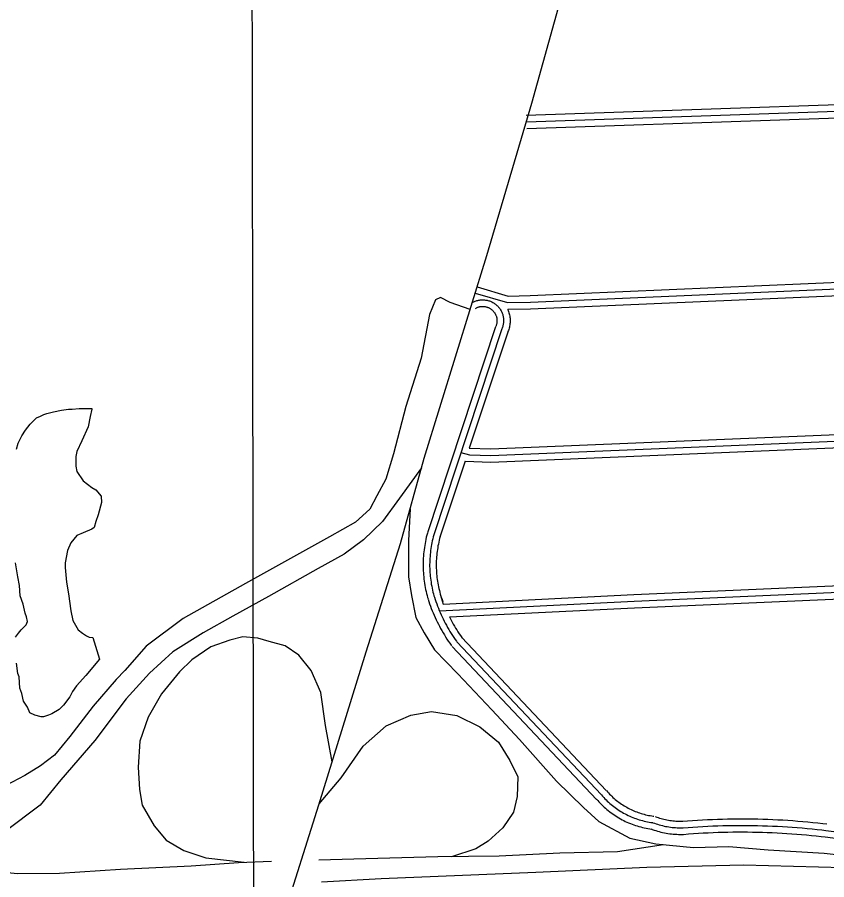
# Model space of a CAD drawing. Extents: x 3313442 to 3351311, y 721974 to 747360.
# Drawn here: x 3338028 to 3339876, y 730771 to 732740 of the extents above; entities that cross this region are included whole.
import ezdxf

# ---------------------------------------------------------------- set-up
doc = ezdxf.new("R2010")
doc.units = 0
for name, color, linetype in [('V-GRID-MAJR', 7, 'Continuous'), ('V-ROAD-CNTR', 7, 'Continuous'), ('V-SITE-VEGE', 7, 'Continuous')]:
    doc.layers.add(name, color=color, linetype=linetype)

msp = doc.modelspace()

# ---------------------------------------------------------------- linework, layer by layer
at = {"layer": 'V-GRID-MAJR'}
msp.add_spline([(3338573.2, 727381.5), (3338563.5, 733440.2), (3338553.8, 739502), (3338549.8, 742016.8)], degree=3, dxfattribs=at)
at = {"layer": 'V-ROAD-CNTR'}
for points in [[(3337635.6, 727383), (3337858.7, 728112.8), (3338037, 728698), (3338174.6, 729164.1), (3338343, 729713.3), (3338455.4, 730088.7), (3338524.9, 730309.7), (3338633.4, 730678.9), (3338716.7, 730942.1), (3338824.4, 731291.4), (3338902.7, 731538.5), (3338956.8, 731733.3), (3339099.9, 732196.4), (3339203, 732543.7), (3339293.1, 732869.3), (3339430.6, 733315.3), (3339616.2, 733922), (3339708, 734213.7)], [(3339189.9, 732516.3), (3340345.8, 732555.9)], [(3339190.4, 732501.3), (3340872.5, 732558.9)], [(3339190.9, 732486.3), (3340346.5, 732525.9)], [(3339073.3, 732110.1), (3339146.8, 732088.7), (3339199.4, 732089.6), (3340934.2, 732164.7), (3341144.4, 732173.6)], [(3339077.5, 732124.5), (3339148.8, 732103.7), (3339199, 732104.6), (3340362, 732154.9)], [(3339147.5, 732073.7), (3339199.9, 732074.6), (3340363.4, 732125)], [(3339061.9, 732073.3), (3339016.5, 732088.7), (3338994.2, 732100.3), (3338982.4, 732094.7), (3338969.4, 732061.4), (3338949.7, 731961.8), (3338914.9, 731851.3), (3338886.6, 731743.4), (3338869, 731685.5), (3338848.7, 731647.6), (3338832.6, 731617.1), (3338800, 731587.5), (3338740.5, 731554.2), (3338548.8, 731447.2), (3338406.5, 731367.7), (3338322.4, 731304.2), (3338273.6, 731248.8), (3338254, 731228.4), (3338201.2, 731167.2), (3338148.4, 731098.5), (3338112.8, 731055.2), (3338080.8, 731031), (3338045.1, 731009.5), (3338001.7, 730986.2)], [(3339066.6, 732088.5), (3339068.3, 732089.5), (3339070.1, 732090.4), (3339071.8, 732091.2), (3339073.6, 732091.9), (3339075.5, 732092.6), (3339077.3, 732093.1), (3339079.2, 732093.6), (3339081.1, 732094.1), (3339083.1, 732094.4), (3339085, 732094.7), (3339086.9, 732094.9), (3339088.9, 732095), (3339090.8, 732095), (3339092.8, 732094.9), (3339094.7, 732094.8), (3339096.7, 732094.6), (3339098.6, 732094.3), (3339100.5, 732093.9), (3339102.4, 732093.5), (3339104.3, 732093), (3339106.1, 732092.4), (3339108, 732091.7), (3339109.8, 732090.9), (3339111.5, 732090.1), (3339113.3, 732089.2), (3339115, 732088.3), (3339116.6, 732087.2), (3339118.2, 732086.1), (3339119.8, 732084.9), (3339121.3, 732083.7), (3339122.8, 732082.4), (3339124.2, 732081.1), (3339125.5, 732079.7), (3339126.8, 732078.2), (3339128, 732076.7), (3339129.2, 732075.1), (3339130.3, 732073.5), (3339131.4, 732071.9), (3339132.3, 732070.2), (3339133.2, 732068.4), (3339134, 732066.7), (3339134.8, 732064.9), (3339135.5, 732063), (3339136.1, 732061.2), (3339136.6, 732059.3), (3339137.1, 732057.4), (3339137.4, 732055.5), (3339137.7, 732053.6), (3339137.9, 732051.6), (3339138.1, 732049.7), (3339138.1, 732047.7), (3339138.1, 732045.8), (3339138, 732043.8), (3339137.8, 732041.9), (3339137.5, 732040), (3339137.2, 732038), (3339136.8, 732036.1), (3339136.3, 732034.3), (3339135.7, 732032.4), (3339135, 732030.5), (3339134.3, 732028.7), (3339134.2, 732028.5)], [(3339073.9, 732075.4), (3339075.3, 732076.2), (3339076.5, 732076.8), (3339077.7, 732077.4), (3339079, 732077.9), (3339080.2, 732078.3), (3339081.5, 732078.7), (3339082.8, 732079.1), (3339084.1, 732079.4), (3339085.4, 732079.6), (3339086.7, 732079.8), (3339088.1, 732079.9), (3339089.4, 732080), (3339090.7, 732080), (3339092.1, 732080), (3339093.4, 732079.9), (3339094.7, 732079.7), (3339096.1, 732079.5), (3339097.4, 732079.3), (3339098.7, 732079), (3339100, 732078.6), (3339101.2, 732078.2), (3339102.5, 732077.7), (3339103.7, 732077.2), (3339104.9, 732076.7), (3339106.1, 732076), (3339107.3, 732075.4), (3339108.4, 732074.7), (3339109.5, 732073.9), (3339110.6, 732073.1), (3339111.6, 732072.3), (3339112.6, 732071.4), (3339113.6, 732070.5), (3339114.5, 732069.5), (3339115.4, 732068.5), (3339116.2, 732067.5), (3339117, 732066.4), (3339117.8, 732065.3), (3339118.5, 732064.2), (3339119.1, 732063), (3339119.8, 732061.8), (3339120.3, 732060.6), (3339120.8, 732059.4), (3339121.3, 732058.1), (3339121.7, 732056.8), (3339122.1, 732055.6), (3339122.4, 732054.3), (3339122.6, 732053), (3339122.8, 732051.6), (3339123, 732050.3), (3339123.1, 732049), (3339123.1, 732047.6), (3339123.1, 732046.3), (3339123, 732045), (3339122.9, 732043.6), (3339122.7, 732042.3), (3339122.5, 732041), (3339122.2, 732039.7), (3339121.8, 732038.4), (3339121.4, 732037.1), (3339121, 732035.9), (3339120.4, 732034.5), (3339120.4, 732034.5)], [(3339147.4, 732073.7), (3339148.8, 732070.4), (3339149.6, 732068), (3339150.4, 732065.5), (3339151.1, 732063.1), (3339151.7, 732060.6), (3339152.2, 732058), (3339152.6, 732055.5), (3339152.9, 732053), (3339153, 732050.4), (3339153.1, 732047.8), (3339153.1, 732045.3), (3339152.9, 732042.7), (3339152.7, 732040.2), (3339152.3, 732037.6), (3339151.9, 732035.1), (3339151.3, 732032.6), (3339150.7, 732030.1), (3339149.9, 732027.6), (3339149, 732025.2), (3339148.1, 732023), (3339148, 732022.6)], [(3339120, 732033.2), (3338964.4, 731562.9)], [(3339134.2, 732028.5), (3338978.7, 731558.2)], [(3339148.4, 732023.8), (3339059.9, 731756.1)], [(3339040.9, 731746.2), (3339060.3, 731741.1), (3339108.9, 731739.8), (3341340.3, 731832.5)], [(3339059.9, 731756.1), (3339108.8, 731754.8), (3340378, 731807.5)], [(3339050.1, 731726.4), (3339109, 731724.8), (3340379.4, 731777.6)], [(3339050.1, 731726.4), (3338992.9, 731553.5)], [(3338950.7, 731711.3), (3338900.3, 731641.9), (3338861.4, 731588.6), (3338818.6, 731546.9), (3338774.6, 731514.7), (3338715, 731481.5), (3338601.4, 731418), (3338520.4, 731372.8), (3338452.4, 731334.8), (3338382.8, 731291.2), (3338329.9, 731242.6), (3338276.8, 731184.2), (3338205, 731089), (3338127.5, 730998.9), (3338080.3, 730941.2), (3338000.6, 730881.2), (3337934.3, 730844.2), (3337876.5, 730829.3), (3337830.5, 730824.4), (3337764, 730816.2)], [(3338924.8, 731617.9), (3338921.3, 731545.5), (3338921, 731462.7), (3338927.6, 731420.2), (3338938.2, 731370.2), (3338957.1, 731335.2), (3338980.4, 731296.3), (3339033.4, 731241.1), (3339111.5, 731159.1), (3339174.2, 731091), (3339258.9, 730996), (3339320.3, 730936), (3339355.7, 730904.2), (3339426.2, 730865.8), (3339486, 730853.3), (3339571.5, 730844.7), (3339652.1, 730847.1), (3339742, 730839.1), (3339869.8, 730831.7), (3340014.4, 730815.9), (3340185.7, 730790.8), (3340302.2, 730775.3)], [(3338964.2, 731562.1), (3338963, 731557.6), (3338961.8, 731552.9), (3338960.8, 731548.2), (3338959.8, 731543.5), (3338958.9, 731538.8), (3338958.1, 731534.1), (3338957.3, 731529.3), (3338956.7, 731524.6), (3338956.1, 731519.8), (3338955.6, 731515), (3338955.2, 731510.2), (3338954.9, 731505.4), (3338954.6, 731500.6), (3338954.5, 731495.8), (3338954.4, 731491), (3338954.5, 731486.2), (3338954.6, 731481.4), (3338954.7, 731476.6), (3338955, 731471.8), (3338955.4, 731467), (3338955.8, 731462.3), (3338956.3, 731457.5), (3338957, 731452.7), (3338957.7, 731448), (3338958.4, 731443.2), (3338959.3, 731438.5), (3338960.2, 731433.8), (3338961.3, 731429.1), (3338962.4, 731424.4), (3338963.6, 731419.8), (3338964.8, 731415.2), (3338965.7, 731412.2)], [(3338978.7, 731558.2), (3338977.5, 731553.8), (3338976.4, 731549.4), (3338975.4, 731545), (3338974.5, 731540.6), (3338973.6, 731536.1), (3338972.9, 731531.6), (3338972.2, 731527.2), (3338971.5, 731522.7), (3338971, 731518.1), (3338970.5, 731513.6), (3338970.2, 731509.1), (3338969.9, 731504.6), (3338969.6, 731500), (3338969.5, 731495.5), (3338969.4, 731491), (3338969.4, 731486.4), (3338969.5, 731481.9), (3338969.7, 731477.4), (3338970, 731472.8), (3338970.3, 731468.3), (3338970.7, 731463.8), (3338971.2, 731459.3), (3338971.8, 731454.8), (3338972.5, 731450.3), (3338973.2, 731445.8), (3338974, 731441.3), (3338974.9, 731436.9), (3338975.9, 731432.4), (3338976.9, 731428), (3338978.1, 731423.6), (3338979.3, 731419.3), (3338980.1, 731416.3)], [(3338993.2, 731554.4), (3338992, 731550.1), (3338991, 731546), (3338990.1, 731541.8), (3338989.2, 731537.6), (3338988.4, 731533.4), (3338987.7, 731529.2), (3338987, 731525), (3338986.4, 731520.7), (3338985.9, 731516.5), (3338985.5, 731512.2), (3338985.1, 731508), (3338984.8, 731503.7), (3338984.6, 731499.4), (3338984.5, 731495.2), (3338984.4, 731490.9), (3338984.4, 731486.6), (3338984.5, 731482.4), (3338984.7, 731478.1), (3338985, 731473.8), (3338985.3, 731469.6), (3338985.7, 731465.3), (3338986.1, 731461), (3338986.7, 731456.8), (3338987.3, 731452.6), (3338988, 731448.4), (3338988.8, 731444.2), (3338989.6, 731440), (3338990.5, 731435.8), (3338991.5, 731431.6), (3338992.6, 731427.5), (3338993.7, 731423.3), (3339000.4, 731400.4)], [(3338991.7, 731385), (3339436.1, 731407.2), (3340923.6, 731472.3), (3341602.6, 731502.3)], [(3339000.4, 731400.4), (3339435.4, 731422.2), (3340393.8, 731464.1)], [(3338994.4, 731421), (3338996, 731416), (3338997.7, 731411.1), (3338999.2, 731406.7)], [(3339014.4, 731371.1), (3339436.8, 731392.2), (3340395.2, 731434.1)], [(3338965.9, 731411.7), (3338967.6, 731406.5), (3338969.4, 731401.2), (3338971.3, 731395.9), (3338973.2, 731390.6), (3338975.3, 731385.4), (3338977.4, 731380.2), (3338979.6, 731375), (3338981.9, 731369.9), (3338984.3, 731364.8), (3338986.7, 731359.8), (3338989.2, 731354.7), (3338991.8, 731349.8), (3338994.5, 731344.8), (3338997.2, 731339.9), (3339000, 731335.1), (3339002.9, 731330.2), (3339005.8, 731325.5), (3339008.8, 731320.7), (3339011.9, 731316), (3339015.1, 731311.4), (3339018.3, 731306.8), (3339019.5, 731305.1)], [(3338980.1, 731416.3), (3338981.8, 731411.2), (3338983.5, 731406.1), (3338985.4, 731401), (3338987.2, 731396), (3338989.2, 731391), (3338991.3, 731386), (3338993.4, 731381), (3338995.6, 731376.1), (3338997.8, 731371.2), (3339000.2, 731366.4), (3339002.6, 731361.6), (3339005.1, 731356.8), (3339007.6, 731352), (3339010.2, 731347.3), (3339012.9, 731342.6), (3339015.7, 731338), (3339018.5, 731333.4), (3339021.4, 731328.9), (3339024.4, 731324.4), (3339027.4, 731319.9), (3339030.5, 731315.5), (3339031.7, 731313.9)], [(3339014.4, 731371.1), (3339020.8, 731359.2), (3339023.3, 731354.7), (3339025.9, 731350.2), (3339028.5, 731345.8), (3339031.2, 731341.4), (3339034, 731337), (3339036.8, 731332.7), (3339039.7, 731328.4), (3339042.7, 731324.2), (3339043.9, 731322.6)], [(3338747.1, 731040.6), (3338732, 731123.1), (3338721.2, 731198.6), (3338699.2, 731248.7), (3338670.4, 731283.8), (3338639.6, 731304.9), (3338603.4, 731315.4), (3338577.2, 731322.6), (3338543, 731325.6), (3338513.2, 731317.8), (3338469.8, 731303.1), (3338426.7, 731273.3), (3338398, 731245.9), (3338357, 731195.8), (3338327.2, 731142.1), (3338307.9, 731087.7), (3338304.4, 731028.4), (3338306.9, 730977.3), (3338313.3, 730941.7), (3338340.2, 730894), (3338368.3, 730861.3), (3338408.4, 730838.2), (3338458.3, 730821.4), (3338546, 730811.3)], [(3339042.6, 731324.2), (3339372.4, 730975)], [(3339020.8, 731303.6), (3339350.6, 730954.4)], [(3339031.7, 731313.9), (3339361.5, 730964.7)], [(3338717.5, 730944.6), (3338767.3, 731003.9), (3338817.6, 731076.3), (3338870.1, 731122.3), (3338926.7, 731146.7), (3338973.6, 731155.5), (3339031.1, 731146.2), (3339084.3, 731119.9), (3339126.3, 731085.5), (3339152.4, 731043.4), (3339170.8, 731005.9), (3339168.9, 730961.2), (3339160.5, 730925.2), (3339136.3, 730889.8), (3339103.1, 730859.3), (3339075, 730841.7), (3339019.4, 730823.3)], [(3339372.8, 730974.6), (3339375.2, 730971.8), (3339377.6, 730969.2), (3339380.1, 730966.6), (3339382.6, 730964.1), (3339385.1, 730961.6), (3339387.7, 730959.2), (3339390.4, 730956.9), (3339393.1, 730954.6), (3339395.9, 730952.3), (3339398.7, 730950.1), (3339401.5, 730948), (3339404.4, 730945.9), (3339407.4, 730943.9), (3339410.3, 730942), (3339413.3, 730940.1), (3339416.4, 730938.3), (3339419.5, 730936.5), (3339422.6, 730934.8), (3339425.8, 730933.2), (3339429, 730931.6), (3339432.2, 730930.1), (3339435.4, 730928.7), (3339438.7, 730927.3), (3339442, 730926), (3339445.4, 730924.8), (3339448.7, 730923.6), (3339452.1, 730922.5), (3339455.5, 730921.5), (3339459, 730920.6), (3339462.4, 730919.7), (3339465.9, 730918.9), (3339469.3, 730918.2), (3339472.8, 730917.5), (3339476.3, 730916.9), (3339479.9, 730916.4), (3339481.1, 730916.2)], [(3339350.2, 730954.8), (3339352.9, 730951.8), (3339355.7, 730948.7), (3339358.6, 730945.7), (3339361.5, 730942.7), (3339364.6, 730939.8), (3339367.6, 730937), (3339370.7, 730934.2), (3339373.9, 730931.5), (3339377.2, 730928.9), (3339380.5, 730926.3), (3339383.8, 730923.8), (3339387.2, 730921.4), (3339390.6, 730919), (3339394.1, 730916.7), (3339397.7, 730914.5), (3339401.3, 730912.4), (3339404.9, 730910.3), (3339408.6, 730908.3), (3339412.3, 730906.4), (3339416, 730904.5), (3339419.8, 730902.8), (3339423.6, 730901.1), (3339427.5, 730899.5), (3339431.4, 730898), (3339435.3, 730896.5), (3339439.2, 730895.2), (3339443.2, 730893.9), (3339447.2, 730892.7), (3339451.3, 730891.6), (3339455.3, 730890.5), (3339459.4, 730889.6), (3339463.5, 730888.7), (3339467.6, 730888), (3339471.7, 730887.3), (3339475.8, 730886.7), (3339477.2, 730886.5)], [(3339361.5, 730964.7), (3339364, 730961.8), (3339366.7, 730959), (3339369.3, 730956.2), (3339372.1, 730953.4), (3339374.8, 730950.7), (3339377.7, 730948.1), (3339380.6, 730945.5), (3339383.5, 730943), (3339386.5, 730940.6), (3339389.6, 730938.2), (3339392.7, 730935.9), (3339395.8, 730933.7), (3339399, 730931.5), (3339402.2, 730929.3), (3339405.5, 730927.3), (3339408.8, 730925.3), (3339412.2, 730923.4), (3339415.6, 730921.5), (3339419, 730919.8), (3339422.5, 730918.1), (3339426, 730916.4), (3339429.5, 730914.9), (3339433.1, 730913.4), (3339436.7, 730912), (3339440.3, 730910.7), (3339444, 730909.4), (3339447.7, 730908.2), (3339451.4, 730907.1), (3339455.1, 730906.1), (3339458.8, 730905.1), (3339462.6, 730904.2), (3339466.4, 730903.4), (3339470.2, 730902.7), (3339474, 730902.1), (3339477.8, 730901.5), (3339479.1, 730901.3)], [(3339484.3, 730915.4), (3339487.7, 730914.2), (3339491, 730913), (3339494.3, 730912), (3339497.6, 730911), (3339500.9, 730910.1), (3339504.2, 730909.2), (3339507.6, 730908.5), (3339511, 730907.8), (3339514.4, 730907.1), (3339517.8, 730906.6), (3339521.2, 730906.1), (3339524.6, 730905.7), (3339528, 730905.3), (3339531.5, 730905.1), (3339534.9, 730904.9), (3339538.4, 730904.7), (3339541.8, 730904.7), (3339545.3, 730904.7), (3339547.6, 730904.8)], [(3339546.7, 730904.7), (3339558.1, 730905.6), (3339569.5, 730906.5), (3339580.9, 730907.2), (3339592.4, 730907.9), (3339603.8, 730908.5), (3339615.2, 730909), (3339626.7, 730909.4), (3339638.1, 730909.7), (3339649.5, 730910), (3339661, 730910.2), (3339672.4, 730910.3), (3339683.9, 730910.3), (3339695.3, 730910.3), (3339706.8, 730910.1), (3339718.2, 730909.9), (3339729.7, 730909.6), (3339741.1, 730909.2), (3339752.5, 730908.7), (3339764, 730908.2), (3339775.4, 730907.6), (3339786.8, 730906.9), (3339798.3, 730906.1), (3339809.7, 730905.2), (3339821.1, 730904.3), (3339832.5, 730903.2), (3339843.9, 730902.1), (3339855.3, 730900.9), (3339866.6, 730899.7), (3339875.8, 730898.6)], [(3339473.9, 730887.3), (3339477.6, 730885.9), (3339481.5, 730884.6), (3339485.4, 730883.3), (3339489.3, 730882.2), (3339493.2, 730881.1), (3339497.2, 730880.1), (3339501.2, 730879.2), (3339505.2, 730878.3), (3339509.2, 730877.6), (3339513.2, 730876.9), (3339517.3, 730876.3), (3339521.3, 730875.8), (3339525.4, 730875.4), (3339529.5, 730875.1), (3339533.5, 730874.9), (3339537.6, 730874.8), (3339541.7, 730874.7), (3339545.8, 730874.7), (3339548.3, 730874.8)], [(3339479.1, 730901.3), (3339482.7, 730900), (3339486.2, 730898.8), (3339489.8, 730897.7), (3339493.4, 730896.6), (3339497.1, 730895.6), (3339500.7, 730894.7), (3339504.4, 730893.8), (3339508.1, 730893), (3339511.8, 730892.4), (3339515.5, 730891.7), (3339519.2, 730891.2), (3339523, 730890.8), (3339526.7, 730890.4), (3339530.5, 730890.1), (3339534.2, 730889.9), (3339538, 730889.8), (3339541.8, 730889.7), (3339545.5, 730889.7), (3339547.9, 730889.8)], [(3339547.9, 730889.8), (3339559.2, 730890.7), (3339570.5, 730891.5), (3339581.9, 730892.2), (3339593.2, 730892.9), (3339604.5, 730893.5), (3339615.8, 730894), (3339627.2, 730894.4), (3339638.5, 730894.7), (3339649.8, 730895), (3339661.2, 730895.2), (3339672.5, 730895.3), (3339683.9, 730895.3), (3339695.2, 730895.3), (3339706.5, 730895.1), (3339717.9, 730894.9), (3339729.2, 730894.6), (3339740.6, 730894.2), (3339751.9, 730893.8), (3339763.2, 730893.2), (3339774.5, 730892.6), (3339785.9, 730891.9), (3339797.2, 730891.1), (3339808.5, 730890.3), (3339819.8, 730889.3), (3339831.1, 730888.3), (3339842.4, 730887.2), (3339853.6, 730886), (3339864.9, 730884.8), (3339874, 730883.7)], [(3336830.6, 730837.1), (3336833, 730838), (3336905.9, 730850.8), (3337099.4, 730878.2), (3337188.1, 730884.8), (3337267.4, 730883.2), (3337332.7, 730876.3), (3337405.8, 730862.1), (3337557.6, 730845.1), (3337744.1, 730818.9), (3337891.7, 730799.2), (3338028.6, 730785.8), (3338124.3, 730786.1), (3338263.5, 730795.2), (3338424.7, 730802.7), (3338532.8, 730810.9), (3338608.5, 730813.2)], [(3339549.1, 730874.8), (3339560.4, 730875.7), (3339571.6, 730876.5), (3339582.8, 730877.3), (3339594, 730877.9), (3339605.2, 730878.5), (3339616.4, 730879), (3339627.7, 730879.4), (3339638.9, 730879.8), (3339650.1, 730880), (3339661.4, 730880.2), (3339672.6, 730880.3), (3339683.8, 730880.3), (3339695.1, 730880.3), (3339706.3, 730880.1), (3339717.5, 730879.9), (3339728.8, 730879.6), (3339740, 730879.2), (3339751.2, 730878.8), (3339762.4, 730878.2), (3339773.7, 730877.6), (3339784.9, 730876.9), (3339796.1, 730876.2), (3339807.3, 730875.3), (3339818.5, 730874.4), (3339829.7, 730873.4), (3339840.9, 730872.3), (3339852, 730871.1), (3339863.2, 730869.9), (3339872.3, 730868.8)], [(3339872.2, 730868.8), (3339913.6, 730863.7), (3339955.1, 730858.6), (3339996.6, 730853.7), (3340038.1, 730848.8), (3340079.6, 730844), (3340121.2, 730839.3), (3340162.7, 730834.6), (3340169, 730833.9)], [(3339874, 730883.7), (3339915.5, 730878.6), (3339956.9, 730873.5), (3339998.4, 730868.6), (3340039.9, 730863.7), (3340081.4, 730858.9), (3340122.9, 730854.2), (3340164.4, 730849.5), (3340170.6, 730848.8)], [(3338716.5, 730816.5), (3338796.5, 730819), (3338988, 730824.1), (3339127.9, 730825.7), (3339266.6, 730832.6), (3339398.2, 730835.6), (3339503.4, 730851.6)], [(3342981.2, 729804.3), (3342796.8, 729926), (3342678.6, 729995.6), (3342546.4, 730065.2), (3342404.1, 730136.6), (3342247.3, 730218.2), (3342075.6, 730304.3), (3341873.1, 730397.4), (3341694, 730465.5), (3341495.7, 730536.1), (3341321.6, 730583.3), (3341203.9, 730615), (3340932.7, 730681.1), (3340748.4, 730719.3), (3340433.8, 730763.3), (3340238.1, 730781.2), (3339971.4, 730796.7), (3339685.7, 730804.5), (3339465.3, 730799.3), (3339212.1, 730787.6), (3338858.4, 730773.5), (3338722.7, 730765.4)]]:
    msp.add_lwpolyline(points, dxfattribs=at)
at = {"layer": 'V-SITE-VEGE'}
for points in [[(3338026.6, 731754.3), (3338029.9, 731767.6), (3338038.8, 731784.3), (3338046.6, 731797.6), (3338057.7, 731810.9), (3338072.1, 731825.3), (3338081, 731829.7), (3338088.8, 731833), (3338095.4, 731835.2), (3338110.9, 731839.6), (3338128.7, 731842.9), (3338145.3, 731845.1), (3338153.1, 731845.1), (3338169.7, 731847.3), (3338198.6, 731847.3), (3338198.6, 731845.1), (3338194.1, 731828.4), (3338189.6, 731805.2), (3338175.2, 731773), (3338164.1, 731748.6), (3338161.8, 731737.5), (3338161.8, 731715.4), (3338164, 731703.2), (3338178.4, 731682.1), (3338198.4, 731666.5), (3338207.2, 731661), (3338219.4, 731646.5), (3338220.5, 731632.1), (3338212.7, 731604.4), (3338207.1, 731588.9), (3338203.8, 731575.6), (3338198.2, 731571.1), (3338178.3, 731563.4), (3338163.8, 731556.8), (3338150.5, 731540.1), (3338142.7, 731522.4), (3338137.2, 731494.7), (3338137.1, 731483.6), (3338140.4, 731450.3), (3338144.8, 731423.7), (3338150.3, 731384.9), (3338154.7, 731362.7), (3338166.9, 731341.6), (3338176.9, 731333.8), (3338185.8, 731328.3), (3338192.4, 731324.9), (3338200.2, 731323.8), (3338215.6, 731275), (3338184.5, 731237.3), (3338163.4, 731214.1), (3338154.5, 731200.8), (3338147.9, 731188.6), (3338133.4, 731169.8), (3338123.4, 731159.8), (3338106.8, 731149.8), (3338099, 731146.5), (3338087.9, 731143.2), (3338082.4, 731143.2), (3338068, 731146.5), (3338056.9, 731152.1), (3338051.4, 731165.4), (3338042.5, 731178.7), (3338038.1, 731196.5), (3338033.7, 731208.7), (3338032.6, 731234.2), (3338029.3, 731242), (3338026, 731265.3)], [(3338023.8, 731325.1), (3338030.5, 731334), (3338037.2, 731341.8), (3338048.3, 731352.8), (3338051.6, 731360.6), (3338049.4, 731371.7), (3338046.1, 731379.5), (3338041.7, 731400.5), (3338035, 731419.4), (3338032.8, 731442.7), (3338029.5, 731462.7), (3338024, 731494.8)]]:
    msp.add_lwpolyline(points, dxfattribs=at)

doc.saveas('drawing.dxf')
